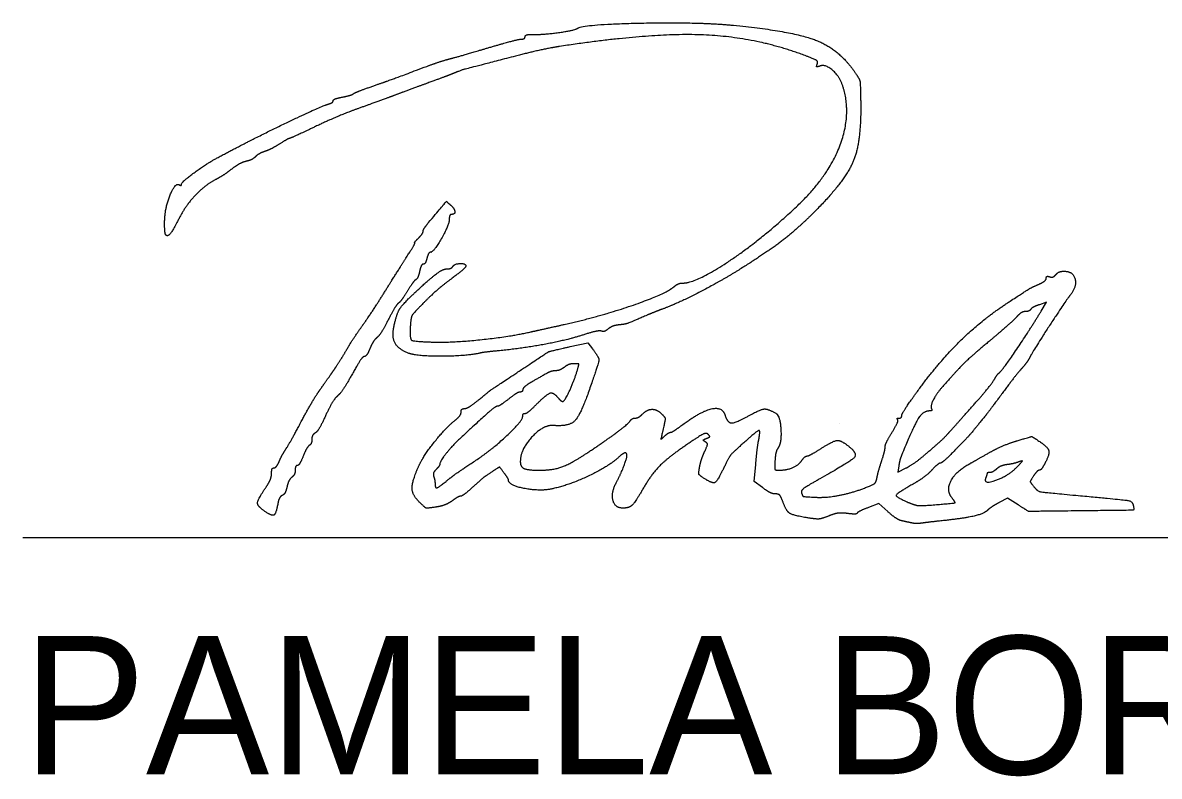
# Model space of a CAD drawing. Extents: x -21.1 to 50.3, y 0 to 22.1.
# Drawn here: x 24.752 to 25.904, y 0.926 to 1.69 of the extents above; entities that cross this region are included whole.
import ezdxf

# ---------------------------------------------------------------- set-up
doc = ezdxf.new("R2010")
doc.units = 0
for name, color, linetype in [('Default', 7, 'Continuous'), ('SH_Data', 7, 'Continuous'), ('SH_Text', 7, 'Continuous')]:
    doc.layers.add(name, color=color, linetype=linetype)

msp = doc.modelspace()

# ---------------------------------------------------------------- linework, layer by layer
at = {"layer": 'Default'}
for points in [[(25.7841, 1.3975), (25.7895, 1.4065), (25.7822, 1.4039)], [(25.3068, 1.3614), (25.3248, 1.3654), (25.3295, 1.3592)], [(25.5018, 1.2186), (25.4934, 1.2249), (25.4949, 1.242)], [(25.6398, 1.2406), (25.6387, 1.2341), (25.6474, 1.2385)], [(25.6287, 1.1942), (25.6196, 1.2025), (25.609, 1.1984)], [(25.7606, 1.2012), (25.7499, 1.208), (25.7416, 1.2035)]]:
    msp.add_lwpolyline(points, dxfattribs=at)
for points in [[(25.2702, 1.6777), (25.2798, 1.6775), (25.3108, 1.6818), (25.3142, 1.6839)], [(25.3142, 1.6839), (25.321, 1.6881), (25.438, 1.6904), (25.4724, 1.687)], [(25.4724, 1.687), (25.5317, 1.6812), (25.5792, 1.6629), (25.595, 1.6399)], [(25.2245, 1.6644), (25.2406, 1.6691), (25.2554, 1.673), (25.2575, 1.673)], [(25.2575, 1.673), (25.2595, 1.673), (25.2612, 1.6741), (25.2612, 1.6755)], [(25.2612, 1.6755), (25.2612, 1.6769), (25.2653, 1.6779), (25.2702, 1.6777)], [(25.5449, 1.6563), (25.4944, 1.6753), (25.3864, 1.6793), (25.296, 1.6655)], [(25.1856, 1.6532), (25.1909, 1.6546), (25.2084, 1.6596), (25.2245, 1.6644)], [(25.296, 1.6655), (25.2868, 1.6641), (25.2668, 1.6597), (25.2516, 1.6558)], [(25.1616, 1.6454), (25.1696, 1.6483), (25.1804, 1.6519), (25.1856, 1.6532)], [(25.2516, 1.6558), (25.2006, 1.6426), (25.1963, 1.6414), (25.1856, 1.637)], [(25.5572, 1.6477), (25.5582, 1.6502), (25.5548, 1.6526), (25.5449, 1.6563)], [(25.5596, 1.6456), (25.557, 1.6446), (25.5563, 1.6452), (25.5572, 1.6477)], [(25.1052, 1.6248), (25.1199, 1.6299), (25.1264, 1.6322), (25.1616, 1.6454)], [(25.1856, 1.637), (25.183, 1.636), (25.1727, 1.6321), (25.1628, 1.6285)], [(25.583, 1.6257), (25.5798, 1.6355), (25.5653, 1.6478), (25.5596, 1.6456)], [(25.595, 1.6399), (25.6, 1.6326), (25.6009, 1.6283), (25.6012, 1.6104)], [(25.0872, 1.6176), (25.0886, 1.6186), (25.0967, 1.6218), (25.1052, 1.6248)], [(25.1628, 1.6285), (25.1529, 1.625), (25.1378, 1.6194), (25.1292, 1.6161)], [(25.5375, 1.5045), (25.5685, 1.5339), (25.5923, 1.5974), (25.583, 1.6257)], [(25.0668, 1.6105), (25.0668, 1.6116), (25.0709, 1.6132), (25.0758, 1.6142)], [(25.0758, 1.6142), (25.0808, 1.6151), (25.0859, 1.6166), (25.0872, 1.6176)], [(25.1292, 1.6161), (25.1207, 1.6129), (25.1045, 1.607), (25.0932, 1.603)], [(24.9492, 1.5526), (24.9795, 1.5689), (25.0531, 1.6045), (25.0614, 1.607)], [(25.0932, 1.603), (25.082, 1.599), (25.0617, 1.5905), (25.048, 1.584)], [(25.0614, 1.607), (25.0644, 1.6078), (25.0668, 1.6094), (25.0668, 1.6105)], [(25.6012, 1.6104), (25.602, 1.5696), (25.5859, 1.5299), (25.5565, 1.5001)], [(25.048, 1.584), (25.0344, 1.5775), (25.0227, 1.5722), (25.0222, 1.5722)], [(25.0122, 1.5666), (25.0073, 1.5635), (25.0006, 1.5601), (24.9973, 1.5591)], [(25.0222, 1.5722), (25.0216, 1.5722), (25.0171, 1.5697), (25.0122, 1.5666)], [(24.9973, 1.5591), (24.9941, 1.558), (24.99, 1.5557), (24.9882, 1.5539)], [(24.9132, 1.526), (24.9132, 1.5281), (24.9386, 1.5469), (24.9492, 1.5526)], [(24.9785, 1.5491), (24.9749, 1.5482), (24.9683, 1.5446), (24.9636, 1.541)], [(24.9882, 1.5539), (24.9864, 1.5521), (24.982, 1.5499), (24.9785, 1.5491)], [(24.9636, 1.541), (24.959, 1.5374), (24.9519, 1.5328), (24.9477, 1.5306)], [(24.8961, 1.4881), (24.8962, 1.5013), (24.9068, 1.5279), (24.9109, 1.5254)], [(24.9109, 1.5254), (24.9122, 1.5246), (24.9132, 1.5249), (24.9132, 1.526)], [(24.9477, 1.5306), (24.9373, 1.5253), (24.9174, 1.5045), (24.9112, 1.4923)], [(25.1634, 1.4871), (25.182, 1.5092), (25.1813, 1.5086), (25.1854, 1.5052)], [(25.1854, 1.5052), (25.1896, 1.5017), (25.1906, 1.4954), (25.1868, 1.4954)], [(25.4208, 1.4258), (25.4349, 1.4258), (25.503, 1.4717), (25.5375, 1.5045)], [(25.5565, 1.5001), (25.5379, 1.4812), (25.5055, 1.4563), (25.475, 1.4374)], [(24.8974, 1.4744), (24.8966, 1.4752), (24.896, 1.4814), (24.8961, 1.4881)], [(24.9112, 1.4923), (24.9046, 1.4795), (24.8993, 1.4726), (24.8974, 1.4744)], [(25.158, 1.4784), (25.158, 1.4796), (25.1605, 1.4835), (25.1634, 1.4871)], [(25.1844, 1.4903), (25.1844, 1.4848), (25.1685, 1.457), (25.1653, 1.457)], [(25.1868, 1.4954), (25.1855, 1.4954), (25.1844, 1.4931), (25.1844, 1.4903)], [(25.1532, 1.4714), (25.1559, 1.4741), (25.158, 1.4772), (25.158, 1.4784)], [(25.1405, 1.451), (25.146, 1.4596), (25.1501, 1.4666), (25.1495, 1.4666)], [(25.1495, 1.4666), (25.1489, 1.4666), (25.1506, 1.4688), (25.1532, 1.4714)], [(25.1184, 1.4159), (25.125, 1.4266), (25.135, 1.4423), (25.1405, 1.451)], [(25.1618, 1.451), (25.161, 1.4477), (25.1594, 1.445), (25.1582, 1.445)], [(25.1653, 1.457), (25.1642, 1.457), (25.1627, 1.4543), (25.1618, 1.451)], [(25.1496, 1.4161), (25.1653, 1.4307), (25.1781, 1.4402), (25.182, 1.4402)], [(25.1582, 1.445), (25.157, 1.445), (25.1553, 1.4418), (25.1544, 1.4378)], [(25.182, 1.4402), (25.1845, 1.4402), (25.1872, 1.4413), (25.188, 1.4426)], [(25.2012, 1.443), (25.2012, 1.4419), (25.1945, 1.436), (25.1862, 1.4299)], [(25.188, 1.4426), (25.1898, 1.4455), (25.2012, 1.4458), (25.2012, 1.443)], [(25.1505, 1.4292), (25.1493, 1.4285), (25.1455, 1.4233), (25.1421, 1.4178)], [(25.1544, 1.4378), (25.1536, 1.4339), (25.1518, 1.43), (25.1505, 1.4292)], [(25.1862, 1.4299), (25.178, 1.4238), (25.1655, 1.4129), (25.1584, 1.4057)], [(25.475, 1.4374), (25.4558, 1.4256), (25.4145, 1.4046), (25.4004, 1.3995)], [(25.7814, 1.4245), (25.7857, 1.4264), (25.7892, 1.4292), (25.7892, 1.4308)], [(25.7892, 1.4308), (25.7892, 1.4323), (25.7908, 1.4329), (25.7927, 1.4322)], [(25.7927, 1.4322), (25.7945, 1.4315), (25.7974, 1.4325), (25.7989, 1.4344)], [(25.7989, 1.4344), (25.8005, 1.4363), (25.8042, 1.4378), (25.8071, 1.4378)], [(25.8071, 1.4378), (25.8166, 1.4378), (25.8203, 1.4218), (25.8129, 1.4128)], [(25.1421, 1.4178), (25.1387, 1.4123), (25.1346, 1.4067), (25.1329, 1.4054)], [(25.3008, 1.3839), (25.3378, 1.3921), (25.404, 1.415), (25.4126, 1.4225)], [(25.4126, 1.4225), (25.4147, 1.4243), (25.4184, 1.4258), (25.4208, 1.4258)], [(25.7525, 1.4074), (25.7714, 1.4197), (25.7732, 1.4208), (25.7814, 1.4245)], [(25.0967, 1.383), (25.102, 1.3905), (25.1118, 1.4053), (25.1184, 1.4159)], [(25.1329, 1.4054), (25.1312, 1.4041), (25.1266, 1.3964), (25.1225, 1.3884)], [(25.1283, 1.3814), (25.131, 1.3945), (25.1372, 1.4045), (25.1496, 1.4161)], [(25.1584, 1.4057), (25.1477, 1.3948), (25.1456, 1.3911), (25.145, 1.3829)], [(25.6578, 1.3149), (25.6801, 1.3457), (25.7251, 1.3897), (25.7525, 1.4074)], [(25.8129, 1.4128), (25.8088, 1.4078), (25.7759, 1.3573), (25.7728, 1.3511)], [(25.3848, 1.3933), (25.3677, 1.3858), (25.3628, 1.3841), (25.3562, 1.3834)], [(25.4004, 1.3995), (25.3958, 1.3978), (25.3888, 1.395), (25.3848, 1.3933)], [(25.7413, 1.3346), (25.7442, 1.3366), (25.7724, 1.3781), (25.7841, 1.3975)], [(25.7682, 1.397), (25.766, 1.397), (25.762, 1.3946), (25.7593, 1.3916)], [(25.7735, 1.3992), (25.7727, 1.398), (25.7704, 1.397), (25.7682, 1.397)], [(25.7822, 1.4039), (25.7781, 1.4025), (25.7742, 1.4004), (25.7735, 1.3992)], [(25.08, 1.3574), (25.0838, 1.364), (25.0913, 1.3755), (25.0967, 1.383)], [(25.1225, 1.3884), (25.1185, 1.3805), (25.1135, 1.3725), (25.1113, 1.3707)], [(25.145, 1.3829), (25.1442, 1.3694), (25.1482, 1.3666), (25.1688, 1.366)], [(25.2672, 1.3764), (25.2752, 1.3782), (25.2903, 1.3815), (25.3008, 1.3839)], [(25.3562, 1.3834), (25.3524, 1.383), (25.3475, 1.3811), (25.3454, 1.3793)], [(25.7593, 1.3916), (25.7566, 1.3886), (25.7442, 1.3776), (25.7316, 1.367)], [(25.1113, 1.3707), (25.1091, 1.3689), (25.1059, 1.3638), (25.104, 1.3594)], [(25.1436, 1.3546), (25.1332, 1.3585), (25.1261, 1.3709), (25.1283, 1.3814)], [(25.1688, 1.366), (25.1881, 1.3655), (25.2459, 1.3716), (25.2672, 1.3764)], [(25.3206, 1.3734), (25.3042, 1.3681), (25.2591, 1.3596), (25.2353, 1.3573)], [(25.3386, 1.3771), (25.337, 1.3777), (25.3289, 1.3761), (25.3206, 1.3734)], [(25.3454, 1.3793), (25.3433, 1.3775), (25.3403, 1.3765), (25.3386, 1.3771)], [(25.104, 1.3594), (25.1022, 1.355), (25.0996, 1.3514), (25.0983, 1.3514)], [(25.2528, 1.335), (25.2845, 1.356), (25.2859, 1.3567), (25.3068, 1.3614)], [(25.3295, 1.3592), (25.3361, 1.3505), (25.336, 1.3456), (25.3282, 1.3231)], [(25.7316, 1.367), (25.712, 1.3505), (25.7003, 1.3391), (25.6836, 1.3202)], [(25.0669, 1.3368), (25.0702, 1.3415), (25.0761, 1.3508), (25.08, 1.3574)], [(25.0983, 1.3514), (25.097, 1.3514), (25.0916, 1.3435), (25.0863, 1.3339)], [(25.2149, 1.3547), (25.2012, 1.3517), (25.1517, 1.3516), (25.1436, 1.3546)], [(25.2353, 1.3573), (25.2269, 1.3565), (25.2178, 1.3554), (25.2149, 1.3547)], [(25.7728, 1.3511), (25.771, 1.3477), (25.7671, 1.3422), (25.7641, 1.339)], [(25.0534, 1.3176), (25.0575, 1.3234), (25.0636, 1.332), (25.0669, 1.3368)], [(25.2922, 1.337), (25.29, 1.337), (25.2856, 1.3356), (25.2825, 1.3339)], [(25.301, 1.3405), (25.2984, 1.3386), (25.2945, 1.337), (25.2922, 1.337)], [(25.2995, 1.3058), (25.3013, 1.3058), (25.311, 1.327), (25.3142, 1.3376)], [(25.3109, 1.3441), (25.308, 1.3441), (25.3035, 1.3425), (25.301, 1.3405)], [(25.3142, 1.3376), (25.3159, 1.3434), (25.3154, 1.3442), (25.3109, 1.3441)], [(25.7641, 1.339), (25.7612, 1.3358), (25.7522, 1.3244), (25.7444, 1.3138)], [(25.0863, 1.3339), (25.0809, 1.3242), (25.0743, 1.3142), (25.0714, 1.3117)], [(25.2136, 1.307), (25.2273, 1.3181), (25.2254, 1.3167), (25.2528, 1.335)], [(25.2825, 1.3339), (25.2681, 1.3259), (25.2588, 1.3196), (25.2588, 1.3176)], [(25.7061, 1.2917), (25.7215, 1.3088), (25.735, 1.3251), (25.7374, 1.3295)], [(25.7374, 1.3295), (25.7386, 1.3316), (25.7404, 1.334), (25.7413, 1.3346)], [(25.0345, 1.2854), (25.0408, 1.2973), (25.0493, 1.3118), (25.0534, 1.3176)], [(25.2562, 1.3154), (25.2547, 1.3154), (25.2494, 1.3122), (25.2444, 1.3082)], [(25.2588, 1.3176), (25.2588, 1.3164), (25.2576, 1.3154), (25.2562, 1.3154)], [(25.2732, 1.3034), (25.2834, 1.3135), (25.2899, 1.3154), (25.2948, 1.3094)], [(25.3282, 1.3231), (25.318, 1.2932), (25.306, 1.2801), (25.29, 1.2815)], [(25.6428, 1.2916), (25.6428, 1.293), (25.6496, 1.3035), (25.6578, 1.3149)], [(25.6836, 1.3202), (25.6778, 1.3136), (25.6715, 1.3008), (25.673, 1.2984)], [(25.7444, 1.3138), (25.7365, 1.3031), (25.7288, 1.2929), (25.7273, 1.2911)], [(25.0714, 1.3117), (25.0686, 1.3091), (25.063, 1.3), (25.0591, 1.2914)], [(25.1998, 1.2986), (25.2017, 1.2986), (25.2079, 1.3024), (25.2136, 1.307)], [(25.2444, 1.3082), (25.2394, 1.3043), (25.2344, 1.301), (25.2333, 1.301)], [(25.2612, 1.2938), (25.2626, 1.2938), (25.268, 1.2981), (25.2732, 1.3034)], [(25.2948, 1.3094), (25.2965, 1.3074), (25.2986, 1.3058), (25.2995, 1.3058)], [(25.0591, 1.2914), (25.0552, 1.2828), (25.0505, 1.275), (25.0486, 1.2739)], [(25.191, 1.2874), (25.194, 1.2898), (25.1964, 1.2933), (25.1964, 1.2952)], [(25.1964, 1.2952), (25.1964, 1.2971), (25.1979, 1.2986), (25.1998, 1.2986)], [(25.2333, 1.301), (25.2314, 1.301), (25.2229, 1.2937), (25.1976, 1.2705)], [(25.2128, 1.2472), (25.2283, 1.2576), (25.2588, 1.2864), (25.2588, 1.2907)], [(25.2588, 1.2907), (25.2588, 1.2924), (25.2599, 1.2938), (25.2612, 1.2938)], [(25.3728, 1.289), (25.3746, 1.289), (25.3778, 1.2908), (25.38, 1.2929)], [(25.38, 1.2929), (25.385, 1.2979), (25.3949, 1.2979), (25.3999, 1.293)], [(25.3999, 1.293), (25.403, 1.2898), (25.4033, 1.2874), (25.4012, 1.2782)], [(25.418, 1.2803), (25.4382, 1.2955), (25.461, 1.3011), (25.4639, 1.2917)], [(25.4639, 1.2917), (25.4664, 1.2841), (25.4744, 1.284), (25.4877, 1.2913)], [(25.4877, 1.2913), (25.4997, 1.2979), (25.5069, 1.2986), (25.5151, 1.294)], [(25.5151, 1.294), (25.5195, 1.2916), (25.5212, 1.2636), (25.5173, 1.2584)], [(25.64, 1.289), (25.6416, 1.289), (25.6428, 1.2902), (25.6428, 1.2916)], [(25.6707, 1.2962), (25.6644, 1.2962), (25.6548, 1.281), (25.6428, 1.2518)], [(25.673, 1.2984), (25.6737, 1.2972), (25.6727, 1.2962), (25.6707, 1.2962)], [(25.6905, 1.2742), (25.6937, 1.2777), (25.7007, 1.2856), (25.7061, 1.2917)], [(25.7273, 1.2911), (25.714, 1.2747), (25.7095, 1.2695), (25.6976, 1.2574)], [(25.019, 1.2578), (25.0212, 1.2611), (25.0282, 1.2735), (25.0345, 1.2854)], [(25.1529, 1.2391), (25.1574, 1.2496), (25.1807, 1.2791), (25.191, 1.2874)], [(25.29, 1.2815), (25.2796, 1.2823), (25.2564, 1.257), (25.2564, 1.2447)], [(25.3248, 1.2541), (25.3434, 1.2665), (25.3658, 1.2832), (25.3676, 1.286)], [(25.3676, 1.286), (25.3686, 1.2876), (25.371, 1.289), (25.3728, 1.289)], [(25.4012, 1.2782), (25.3988, 1.268), (25.3989, 1.2675), (25.4027, 1.2709)], [(25.4086, 1.2746), (25.4096, 1.2746), (25.4138, 1.2772), (25.418, 1.2803)], [(25.6331, 1.2747), (25.6369, 1.281), (25.6395, 1.2868), (25.6387, 1.2876)], [(25.6387, 1.2876), (25.6379, 1.2884), (25.6385, 1.289), (25.64, 1.289)], [(25.0452, 1.2674), (25.0452, 1.2649), (25.0441, 1.2622), (25.0427, 1.2614)], [(25.0486, 1.2739), (25.0467, 1.2728), (25.0452, 1.2699), (25.0452, 1.2674)], [(25.1976, 1.2705), (25.1885, 1.2621), (25.1748, 1.2451), (25.1748, 1.2421)], [(25.4027, 1.2709), (25.405, 1.273), (25.4076, 1.2746), (25.4086, 1.2746)], [(25.4467, 1.2725), (25.4449, 1.2743), (25.439, 1.2716), (25.4265, 1.2631)], [(25.4438, 1.2649), (25.4416, 1.2663), (25.4419, 1.2672), (25.445, 1.2684)], [(25.445, 1.2684), (25.448, 1.2695), (25.4485, 1.2707), (25.4467, 1.2725)], [(25.4878, 1.2685), (25.4719, 1.2544), (25.4681, 1.25), (25.4626, 1.2387)], [(25.4979, 1.2668), (25.4997, 1.2763), (25.4971, 1.2767), (25.4878, 1.2685)], [(25.4949, 1.242), (25.4957, 1.2513), (25.497, 1.2625), (25.4979, 1.2668)], [(25.626, 1.26), (25.626, 1.2618), (25.6292, 1.2684), (25.6331, 1.2747)], [(25.6704, 1.2554), (25.6784, 1.2622), (25.6874, 1.2706), (25.6905, 1.2742)], [(25.7597, 1.266), (25.7738, 1.2703), (25.775, 1.2703), (25.7808, 1.2664)], [(25.0122, 1.2452), (25.0137, 1.2488), (25.0168, 1.2545), (25.019, 1.2578)], [(25.0427, 1.2614), (25.0414, 1.2605), (25.0385, 1.2556), (25.0365, 1.2504)], [(25.4265, 1.2631), (25.4067, 1.2496), (25.3895, 1.2326), (25.3812, 1.2182)], [(25.438, 1.2394), (25.4388, 1.2436), (25.4411, 1.2506), (25.4431, 1.255)], [(25.4431, 1.255), (25.446, 1.2613), (25.4461, 1.2635), (25.4438, 1.2649)], [(25.5173, 1.2584), (25.5161, 1.2568), (25.5147, 1.2511), (25.5144, 1.2458)], [(25.5469, 1.2506), (25.5481, 1.2506), (25.5542, 1.2539), (25.5604, 1.2578)], [(25.5886, 1.2608), (25.5983, 1.2532), (25.5915, 1.2453), (25.5599, 1.2275)], [(25.5604, 1.2578), (25.5734, 1.266), (25.581, 1.2668), (25.5886, 1.2608)], [(25.6225, 1.2458), (25.6245, 1.2518), (25.626, 1.2581), (25.626, 1.26)], [(25.6474, 1.2385), (25.6521, 1.241), (25.6625, 1.2485), (25.6704, 1.2554)], [(25.6976, 1.2574), (25.6901, 1.2497), (25.6831, 1.2434), (25.682, 1.2434)], [(25.7304, 1.2534), (25.7384, 1.2579), (25.7515, 1.2636), (25.7597, 1.266)], [(25.7808, 1.2664), (25.7904, 1.2601), (25.7929, 1.2527), (25.7882, 1.2438)], [(25.0069, 1.2386), (25.0082, 1.2386), (25.0106, 1.2416), (25.0122, 1.2452)], [(25.0365, 1.2504), (25.0344, 1.2452), (25.0317, 1.241), (25.0306, 1.241)], [(25.1812, 1.2249), (25.1888, 1.231), (25.194, 1.2347), (25.2128, 1.2472)], [(25.2564, 1.2447), (25.2564, 1.2395), (25.2642, 1.2362), (25.2764, 1.2362)], [(25.2764, 1.2362), (25.2894, 1.2362), (25.3085, 1.2433), (25.3248, 1.2541)], [(25.3568, 1.25), (25.3472, 1.2408), (25.3085, 1.222), (25.29, 1.2176)], [(25.3539, 1.2242), (25.358, 1.2319), (25.3644, 1.2482), (25.3644, 1.2509)], [(25.3644, 1.2509), (25.3644, 1.254), (25.3605, 1.2535), (25.3568, 1.25)], [(25.5144, 1.2458), (25.5139, 1.2382), (25.5146, 1.2362), (25.5177, 1.2362)], [(25.5177, 1.2362), (25.526, 1.2362), (25.538, 1.2411), (25.5413, 1.2457)], [(25.5413, 1.2457), (25.5432, 1.2484), (25.5457, 1.2506), (25.5469, 1.2506)], [(25.6178, 1.2288), (25.6184, 1.2322), (25.6206, 1.2399), (25.6225, 1.2458)], [(25.6428, 1.2518), (25.6417, 1.2492), (25.6403, 1.2441), (25.6398, 1.2406)], [(25.7109, 1.2424), (25.7137, 1.2439), (25.7225, 1.2488), (25.7304, 1.2534)], [(25.7616, 1.2447), (25.759, 1.2437), (25.7537, 1.2424), (25.7498, 1.2419)], [(25.7592, 1.2391), (25.7647, 1.2447), (25.7653, 1.246), (25.7616, 1.2447)], [(25.7882, 1.2438), (25.7861, 1.2396), (25.7834, 1.2362), (25.7822, 1.2362)], [(24.9986, 1.2187), (25.0018, 1.2234), (25.0044, 1.2298), (25.0044, 1.233)], [(25.0044, 1.233), (25.0044, 1.2361), (25.0055, 1.2386), (25.0069, 1.2386)], [(25.0284, 1.2365), (25.0284, 1.234), (25.0269, 1.2307), (25.025, 1.2291)], [(25.0306, 1.241), (25.0294, 1.241), (25.0284, 1.239), (25.0284, 1.2365)], [(25.1546, 1.2034), (25.147, 1.211), (25.1464, 1.2239), (25.1529, 1.2391)], [(25.1711, 1.2369), (25.169, 1.2349), (25.168, 1.2316), (25.1687, 1.2297)], [(25.1748, 1.2421), (25.1748, 1.2413), (25.1731, 1.239), (25.1711, 1.2369)], [(25.2285, 1.2351), (25.2203, 1.2297), (25.2178, 1.2276), (25.2066, 1.2176)], [(25.2398, 1.2337), (25.2354, 1.2395), (25.2353, 1.2395), (25.2285, 1.2351)], [(25.2444, 1.2263), (25.2443, 1.2271), (25.2423, 1.2304), (25.2398, 1.2337)], [(25.4426, 1.2279), (25.4377, 1.2312), (25.4369, 1.2331), (25.438, 1.2394)], [(25.4626, 1.2387), (25.456, 1.225), (25.4511, 1.2224), (25.4426, 1.2279)], [(25.6734, 1.2365), (25.6698, 1.2326), (25.6617, 1.2265), (25.6555, 1.2229)], [(25.682, 1.2434), (25.6809, 1.2434), (25.6771, 1.2403), (25.6734, 1.2365)], [(25.6938, 1.208), (25.6877, 1.2154), (25.6975, 1.2351), (25.7109, 1.2424)], [(25.7278, 1.2281), (25.7253, 1.2215), (25.7508, 1.2305), (25.7592, 1.2391)], [(25.7292, 1.2328), (25.7292, 1.2323), (25.7286, 1.2301), (25.7278, 1.2281)], [(25.732, 1.2338), (25.7305, 1.2338), (25.7292, 1.2334), (25.7292, 1.2328)], [(25.7388, 1.2374), (25.7366, 1.2354), (25.7336, 1.2338), (25.732, 1.2338)], [(25.7498, 1.2419), (25.746, 1.2414), (25.741, 1.2394), (25.7388, 1.2374)], [(25.7822, 1.2362), (25.7811, 1.2362), (25.7785, 1.2336), (25.7764, 1.2304)], [(25.025, 1.2291), (25.0231, 1.2276), (25.0208, 1.223), (25.02, 1.2191)], [(25.1687, 1.2297), (25.1694, 1.2278), (25.17, 1.2247), (25.17, 1.2228)], [(25.17, 1.2228), (25.17, 1.218), (25.1735, 1.2186), (25.1812, 1.2249)], [(25.29, 1.2176), (25.2772, 1.2145), (25.2446, 1.2207), (25.2444, 1.2263)], [(25.3606, 1.1978), (25.3522, 1.1978), (25.3482, 1.2136), (25.3539, 1.2242)], [(25.5599, 1.2275), (25.5467, 1.2201), (25.5404, 1.2153), (25.5413, 1.2131)], [(25.6051, 1.2181), (25.6139, 1.2215), (25.6168, 1.2239), (25.6178, 1.2288)], [(25.6555, 1.2229), (25.6375, 1.2125), (25.6365, 1.2092), (25.6494, 1.2036)], [(25.7764, 1.2304), (25.7729, 1.2251), (25.7729, 1.2242), (25.7767, 1.2195)], [(24.9969, 1.195), (24.9899, 1.1999), (24.9904, 1.2066), (24.9986, 1.2187)], [(25.0152, 1.2107), (25.0135, 1.21), (25.0114, 1.2059), (25.0106, 1.2015)], [(25.02, 1.2191), (25.0191, 1.2151), (25.017, 1.2114), (25.0152, 1.2107)], [(25.1958, 1.2098), (25.1947, 1.2098), (25.1909, 1.2077), (25.1873, 1.2051)], [(25.2066, 1.2176), (25.2018, 1.2133), (25.1969, 1.2098), (25.1958, 1.2098)], [(25.3812, 1.2182), (25.373, 1.2041), (25.3667, 1.1978), (25.3606, 1.1978)], [(25.5148, 1.2122), (25.5122, 1.2122), (25.5063, 1.2151), (25.5018, 1.2186)], [(25.5223, 1.2044), (25.5204, 1.2096), (25.5179, 1.2122), (25.5148, 1.2122)], [(25.5413, 1.2131), (25.5426, 1.2097), (25.5433, 1.2095), (25.5552, 1.2088)], [(25.5552, 1.2088), (25.5658, 1.2082), (25.5919, 1.2131), (25.6051, 1.2181)], [(25.7767, 1.2195), (25.7804, 1.2149), (25.7853, 1.2139), (25.8192, 1.2108)], [(25.8192, 1.2108), (25.8683, 1.2063), (25.8766, 1.2047), (25.8775, 1.1999)], [(25.0106, 1.2015), (25.0088, 1.1917), (25.0046, 1.1897), (24.9969, 1.195)], [(25.1708, 1.1988), (25.1621, 1.1975), (25.16, 1.1981), (25.1546, 1.2034)], [(25.1873, 1.2051), (25.1838, 1.2025), (25.1763, 1.1997), (25.1708, 1.1988)], [(25.5477, 1.1879), (25.5326, 1.1903), (25.5258, 1.1948), (25.5223, 1.2044)], [(25.609, 1.1984), (25.6032, 1.1962), (25.5981, 1.1936), (25.5977, 1.1927)], [(25.6494, 1.2036), (25.6563, 1.2007), (25.6627, 1.2001), (25.6762, 1.2012)], [(25.6762, 1.2012), (25.6958, 1.2028), (25.6975, 1.2034), (25.6938, 1.208)], [(25.7416, 1.2035), (25.737, 1.201), (25.7317, 1.1975), (25.7299, 1.1957)], [(25.8072, 1.1948), (25.7715, 1.1944), (25.7711, 1.1945), (25.7606, 1.2012)], [(25.8775, 1.1999), (25.8783, 1.1957), (25.8764, 1.1956), (25.8072, 1.1948)], [(25.5688, 1.1898), (25.5618, 1.187), (25.5562, 1.1865), (25.5477, 1.1879)], [(25.5876, 1.1924), (25.5819, 1.1931), (25.5746, 1.1922), (25.5688, 1.1898)], [(25.5977, 1.1927), (25.5973, 1.1918), (25.5928, 1.1917), (25.5876, 1.1924)], [(25.6434, 1.1848), (25.6404, 1.1854), (25.6338, 1.1897), (25.6287, 1.1942)], [(25.7299, 1.1957), (25.7261, 1.192), (25.7046, 1.1871), (25.6812, 1.1847)], [(25.6536, 1.1826), (25.651, 1.1832), (25.6464, 1.1841), (25.6434, 1.1848)], [(25.662, 1.1824), (25.6601, 1.182), (25.6563, 1.1821), (25.6536, 1.1826)], [(25.6812, 1.1847), (25.6727, 1.1838), (25.664, 1.1827), (25.662, 1.1824)]]:
    msp.add_open_spline(points, degree=2, dxfattribs=at)
at = {"layer": 'SH_Data'}
msp.add_line((24.7523, 1.1681), (28.2523, 1.1681), dxfattribs=at)
at = {"layer": 'SH_Text'}
for p, q in [((25.2146, 1.3731), (25.2146, 1.3731)), ((25.58, 1.2833), (25.58, 1.2833)), ((25.5352, 1.2416), (25.5352, 1.2416))]:
    msp.add_line(p, q, dxfattribs=at)

# ---------------------------------------------------------------- texts
msp.add_text('PAMELA BORATYN', height=0.14, dxfattribs=at).set_placement((24.7523, 0.9281))

doc.saveas('drawing.dxf')
